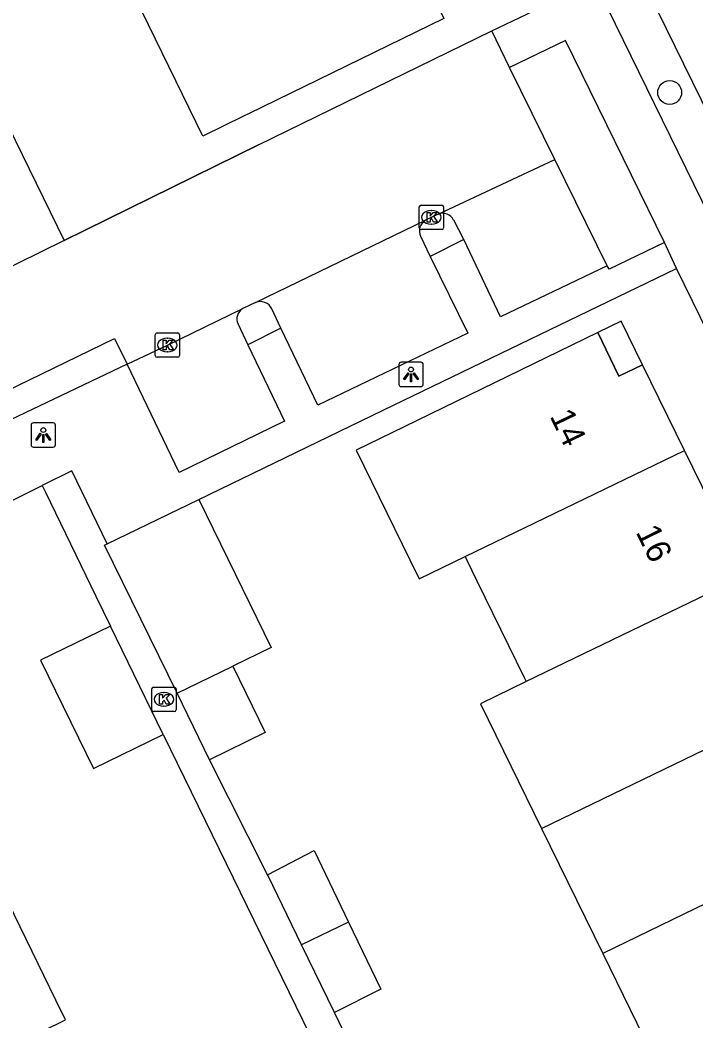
# Model space of a CAD drawing. Extents: x 160457 to 162082, y 388340 to 389736.
# Drawn here: x 161199.25 to 161226.96, y 389112.34 to 389153.39 of the extents above; entities that cross this region are included whole.
import ezdxf

# ---------------------------------------------------------------- set-up
doc = ezdxf.new("R2010")
doc.units = 0
for name, color, linetype in [('IMGEO_Boom', 7, 'Continuous'), ('IMGEO_Kolk', 7, 'Continuous'), ('IMGEO_Lichtpunt', 7, 'Continuous'), ('IMGEO_Muur', 7, 'Continuous'), ('IMGEO_Pand', 7, 'Continuous'), ('IMGEO_Pand_nummerreeks', 7, 'Continuous'), ('IMGEO_Pand_overbouw', 7, 'Continuous'), ('IMGEO_Parkeervlak_open', 7, 'Continuous'), ('IMGEO_Rijbaan_lokaal_open', 7, 'Continuous'), ('IMGEO_Voetpad_open', 7, 'Continuous')]:
    doc.layers.add(name, color=color, linetype=linetype)

msp = doc.modelspace()

# ---------------------------------------------------------------- linework, layer by layer
at = {"layer": 'IMGEO_Boom'}
msp.add_circle((161225.884, 389150.421), 0.489, dxfattribs=at)
at = {"layer": 'IMGEO_Kolk'}
for p, q in [((161215.616, 389144.873), (161215.616, 389145.725)), ((161215.691, 389145.799), (161216.543, 389145.799)), ((161216.617, 389145.725), (161216.617, 389144.873)), ((161216.104, 389145.579), (161216.129, 389145.579)), ((161216.127, 389145.019), (161216.102, 389145.019)), ((161216.543, 389144.799), (161215.691, 389144.799)), ((161204.794, 389139.636), (161204.794, 389140.488)), ((161204.869, 389140.562), (161205.721, 389140.562)), ((161205.282, 389140.342), (161205.307, 389140.342)), ((161205.795, 389140.488), (161205.795, 389139.636)), ((161205.721, 389139.562), (161204.869, 389139.562)), ((161205.305, 389139.782), (161205.28, 389139.782)), ((161204.65, 389125.107), (161204.65, 389125.959)), ((161204.725, 389126.033), (161205.577, 389126.033)), ((161205.651, 389125.959), (161205.651, 389125.107)), ((161205.138, 389125.813), (161205.163, 389125.813)), ((161205.161, 389125.253), (161205.136, 389125.253)), ((161205.577, 389125.033), (161204.725, 389125.033))]:
    msp.add_line(p, q, dxfattribs=at)
for points in [[(161215.616, 389144.873), (161215.616, 389145.725)], [(161215.691, 389145.799), (161216.543, 389145.799)], [(161216.617, 389145.725), (161216.617, 389144.873)], [(161215.937, 389145.499), (161216.06, 389145.499), (161216.06, 389145.348), (161216.19, 389145.499), (161216.354, 389145.499), (161216.208, 389145.348), (161216.361, 389145.099), (161216.209, 389145.099), (161216.124, 389145.263), (161216.06, 389145.196), (161216.06, 389145.099), (161215.937, 389145.099), (161215.937, 389145.499)], [(161216.543, 389144.799), (161215.691, 389144.799)], [(161204.794, 389139.636), (161204.794, 389140.488)], [(161204.869, 389140.562), (161205.721, 389140.562)], [(161205.795, 389140.488), (161205.795, 389139.636)], [(161205.115, 389140.262), (161205.238, 389140.262), (161205.238, 389140.111), (161205.368, 389140.262), (161205.532, 389140.262), (161205.386, 389140.111), (161205.539, 389139.862), (161205.387, 389139.862), (161205.302, 389140.026), (161205.238, 389139.959), (161205.238, 389139.862), (161205.115, 389139.862), (161205.115, 389140.262)], [(161205.721, 389139.562), (161204.869, 389139.562)], [(161204.65, 389125.107), (161204.65, 389125.959)], [(161204.725, 389126.033), (161205.577, 389126.033)], [(161205.651, 389125.959), (161205.651, 389125.107)], [(161204.971, 389125.733), (161205.094, 389125.733), (161205.094, 389125.582), (161205.224, 389125.733), (161205.388, 389125.733), (161205.242, 389125.582), (161205.395, 389125.333), (161205.243, 389125.333), (161205.158, 389125.497), (161205.094, 389125.43), (161205.094, 389125.333), (161204.971, 389125.333), (161204.971, 389125.733)], [(161205.577, 389125.033), (161204.725, 389125.033)]]:
    msp.add_lwpolyline(points, dxfattribs=at)
for centre, start, end in [((161215.693, 389145.723), 91.552, 178.448), ((161215.693, 389145.723), 91.552, 178.448), ((161216.541, 389145.723), 1.552, 88.448), ((161216.541, 389145.723), 1.552, 88.448), ((161215.693, 389144.875), 181.552, 268.448), ((161215.693, 389144.875), 181.552, 268.448), ((161216.541, 389144.875), 271.552, 358.448), ((161216.541, 389144.875), 271.552, 358.448), ((161204.871, 389140.486), 91.552, 178.448), ((161204.871, 389140.486), 91.552, 178.448), ((161205.719, 389140.486), 1.552, 88.448), ((161205.719, 389140.486), 1.552, 88.448), ((161204.871, 389139.638), 181.552, 268.448), ((161204.871, 389139.638), 181.552, 268.448), ((161205.719, 389139.638), 271.552, 358.448), ((161205.719, 389139.638), 271.552, 358.448), ((161204.727, 389125.957), 91.552, 178.448), ((161204.727, 389125.957), 91.552, 178.448), ((161205.575, 389125.957), 1.552, 88.448), ((161205.575, 389125.957), 1.552, 88.448), ((161204.727, 389125.109), 181.552, 268.448), ((161204.727, 389125.109), 181.552, 268.448), ((161205.575, 389125.109), 271.552, 358.448), ((161205.575, 389125.109), 271.552, 358.448)]:
    msp.add_arc(centre, 0.0765, start, end, dxfattribs=at)
for centre, major_axis, ratio, start_param, end_param in [((161216.103, 389145.299), (-0.387, 0.002), 0.722429, 4.712389, 7.853982), ((161216.128, 389145.299), (-0.39, 0.002), 0.717154, 1.570796, 4.712389), ((161205.281, 389140.062), (-0.387, 0.002), 0.722429, 4.712389, 7.853982), ((161205.306, 389140.062), (-0.39, 0.002), 0.717154, 1.570796, 4.712389), ((161205.137, 389125.533), (-0.387, 0.002), 0.722429, 4.712389, 7.853982), ((161205.162, 389125.533), (-0.39, 0.002), 0.717154, 1.570796, 4.712389)]:
    msp.add_ellipse(centre, major_axis=major_axis, ratio=ratio, start_param=start_param, end_param=end_param, dxfattribs=at)
at = {"layer": 'IMGEO_Lichtpunt'}
for p, q in [((161214.783, 389139.262), (161214.783, 389138.455)), ((161214.783, 389139.262), (161214.783, 389138.455)), ((161215.685, 389139.357), (161214.877, 389139.357)), ((161215.685, 389139.357), (161214.877, 389139.357)), ((161215.779, 389138.455), (161215.779, 389139.262)), ((161215.779, 389138.455), (161215.779, 389139.262)), ((161214.877, 389138.361), (161215.685, 389138.361)), ((161214.877, 389138.361), (161215.685, 389138.361)), ((161199.709, 389136.778), (161199.709, 389135.971)), ((161199.709, 389136.778), (161199.709, 389135.971)), ((161200.611, 389136.873), (161199.803, 389136.873)), ((161200.611, 389136.873), (161199.803, 389136.873)), ((161200.705, 389135.971), (161200.705, 389136.778)), ((161200.705, 389135.971), (161200.705, 389136.778)), ((161199.803, 389135.877), (161200.611, 389135.877)), ((161199.803, 389135.877), (161200.611, 389135.877))]:
    msp.add_line(p, q, dxfattribs=at)
for points in [[(161215.157, 389138.926), (161215.196, 389138.898), (161215.008, 389138.636), (161214.97, 389138.663), (161215.157, 389138.926)], [(161215.259, 389138.878), (161215.306, 389138.878), (161215.306, 389138.556), (161215.259, 389138.556), (161215.259, 389138.878)], [(161215.369, 389138.898), (161215.407, 389138.925), (161215.594, 389138.663), (161215.555, 389138.635), (161215.369, 389138.898)], [(161200.083, 389136.442), (161200.122, 389136.414), (161199.934, 389136.152), (161199.896, 389136.179), (161200.083, 389136.442)], [(161200.185, 389136.394), (161200.232, 389136.394), (161200.232, 389136.072), (161200.185, 389136.072), (161200.185, 389136.394)], [(161200.295, 389136.414), (161200.333, 389136.441), (161200.52, 389136.179), (161200.481, 389136.151), (161200.295, 389136.414)]]:
    msp.add_lwpolyline(points, dxfattribs=at)
for centre in [(161215.282, 389139.06), (161200.208, 389136.576)]:
    msp.add_circle(centre, 0.0994, dxfattribs=at)
for centre, start, end in [((161214.877, 389139.262), 90, 180), ((161214.877, 389139.262), 90, 180), ((161215.685, 389139.262), 0, 90), ((161215.685, 389139.262), 0, 90), ((161214.877, 389138.455), 180, 270), ((161214.877, 389138.455), 180, 270), ((161215.685, 389138.455), 270, 0), ((161215.685, 389138.455), 270, 360), ((161199.803, 389136.778), 90, 180), ((161199.803, 389136.778), 90, 180), ((161200.611, 389136.778), 0, 90), ((161200.611, 389136.778), 0, 90), ((161199.803, 389135.971), 180, 270), ((161199.803, 389135.971), 180, 270), ((161200.611, 389135.971), 270, 0), ((161200.611, 389135.971), 270, 360)]:
    msp.add_arc(centre, 0.0946, start, end, dxfattribs=at)
at = {"layer": 'IMGEO_Muur'}
for points in [[(161209.023, 389148.271), (161201.064, 389144.354)], [(161206.583, 389133.728), (161214.567, 389137.594)]]:
    msp.add_lwpolyline(points, dxfattribs=at)
at = {"layer": 'IMGEO_Pand'}
for points in [[(161214.993, 389159.231), (161216.703, 389155.717), (161215.762, 389155.264), (161216.623, 389153.455), (161208.612, 389149.544), (161208.438, 389149.459), (161206.743, 389148.632), (161204.242, 389153.755), (161204.167, 389153.909)], [(161197.297, 389150.525), (161197.889, 389150.816), (161201.064, 389144.354)], [(161201.064, 389144.354), (161198.192, 389142.943)], [(161226.494, 389135.735), (161224.772, 389139.251), (161223.806, 389138.783), (161222.942, 389140.572), (161214.999, 389136.702), (161213.037, 389135.746), (161215.235, 389131.256), (161215.615, 389130.479), (161217.495, 389131.387)], [(161217.495, 389131.387), (161226.494, 389135.735)], [(161229.004, 389130.613), (161226.494, 389135.735)], [(161202.824, 389131.91), (161206.583, 389133.728)], [(161206.583, 389133.728), (161209.545, 389127.665), (161207.973, 389126.896)], [(161205.691, 389125.78), (161202.718, 389131.859), (161202.824, 389131.91)], [(161217.495, 389131.387), (161217.565, 389131.244), (161217.984, 389130.388), (161219.924, 389126.425), (161220.003, 389126.262)], [(161229.004, 389130.613), (161220.003, 389126.262)], [(161202.961, 389128.538), (161200.093, 389127.144), (161202.262, 389122.7), (161205.121, 389124.094)], [(161205.121, 389124.094), (161202.961, 389128.538)], [(161205.691, 389125.78), (161207.973, 389126.896)], [(161207.973, 389126.896), (161209.304, 389124.175), (161207.022, 389123.059)], [(161220.003, 389126.262), (161218.124, 389125.354), (161220.631, 389120.232)], [(161207.022, 389123.059), (161205.691, 389125.78)], [(161220.631, 389120.232), (161231.509, 389125.5)], [(161220.631, 389120.232), (161223.139, 389115.107)], [(161234.014, 389120.386), (161223.139, 389115.107)], [(161197.522, 389110.63), (161201.121, 389112.389), (161200.724, 389113.201), (161198.528, 389117.693), (161194.346, 389115.648), (161192.464, 389119.498)], [(161209.396, 389118.341), (161211.308, 389119.34), (161212.718, 389116.4)], [(161210.792, 389115.467), (161209.419, 389118.298), (161209.396, 389118.341)], [(161212.718, 389116.4), (161210.792, 389115.467)], [(161212.718, 389116.4), (161214.037, 389113.65), (161212.138, 389112.692)], [(161212.138, 389112.692), (161210.792, 389115.467)], [(161223.139, 389115.107), (161225.647, 389109.984)]]:
    msp.add_lwpolyline(points, dxfattribs=at)
at = {"layer": 'IMGEO_Pand_overbouw'}
msp.add_lwpolyline([(161222.942, 389140.572), (161223.806, 389138.783), (161224.772, 389139.251), (161223.897, 389141.037)], close=True, dxfattribs=at)
at = {"layer": 'IMGEO_Parkeervlak_open'}
for points in [[(161223.32, 389143.309), (161221.171, 389147.669)], [(161217.445, 389144.388), (161217.029, 389145.189)], [(161215.673, 389144.523), (161216.07, 389143.697)], [(161209.939, 389140.75), (161209.573, 389141.542)], [(161208.189, 389140.924), (161208.586, 389140.074)]]:
    msp.add_lwpolyline(points, dxfattribs=at)
for centre, radius, start, end in [((161216.583, 389144.969), 0.497, 26.2581, 112.2737), ((161216.12, 389144.744), 0.498, 119.1606, 206.2906), ((161209.106, 389141.34), 0.508, 23.3706, 113.9396), ((161208.629, 389141.134), 0.488, 120.3406, 205.4794)]:
    msp.add_arc(centre, radius, start, end, dxfattribs=at)
at = {"layer": 'IMGEO_Rijbaan_lokaal_open'}
for points in [[(161218.287, 389168.231), (161218.574, 389167.662), (161227.536, 389149.396), (161227.798, 389148.821)], [(161201.064, 389144.354), (161209.023, 389148.271), (161218.597, 389152.947)], [(161219.311, 389151.445), (161218.597, 389152.947)], [(161221.171, 389147.669), (161219.311, 389151.445)], [(161216.395, 389145.429), (161221.171, 389147.669)], [(161216.395, 389145.429), (161215.877, 389145.179)], [(161208.9, 389141.805), (161215.877, 389145.179)], [(161208.9, 389141.805), (161208.383, 389141.555)], [(161203.64, 389139.274), (161205.294, 389140.062), (161208.383, 389141.555)], [(161194.148, 389135.969), (161203.124, 389140.331), (161203.64, 389139.274)]]:
    msp.add_lwpolyline(points, dxfattribs=at)
at = {"layer": 'IMGEO_Voetpad_open'}
for points in [[(161206.599, 389188.136), (161216.254, 389168.361), (161254.814, 389089.546)], [(161218.597, 389152.947), (161220.887, 389154.046), (161214.582, 389167.022), (161204.53, 389187.471)], [(161225.674, 389144.263), (161221.614, 389152.553), (161219.311, 389151.445)], [(161217.445, 389144.388), (161216.07, 389143.697)], [(161223.32, 389143.309), (161218.949, 389141.215), (161217.445, 389144.388)], [(161225.674, 389144.263), (161223.403, 389143.173), (161223.32, 389143.309)], [(161226.168, 389143.204), (161225.674, 389144.263)], [(161216.07, 389143.697), (161217.605, 389140.544), (161211.458, 389137.597), (161209.939, 389140.75)], [(161206.583, 389133.728), (161214.567, 389137.594), (161226.168, 389143.204)], [(161255.467, 389083.405), (161255.122, 389084.047), (161226.168, 389143.204)], [(161209.939, 389140.75), (161208.586, 389140.074)], [(161208.586, 389140.074), (161210.088, 389136.94), (161205.781, 389134.836), (161203.64, 389139.274)], [(161203.64, 389139.274), (161196.151, 389135.711)], [(161202.824, 389131.91), (161201.379, 389134.908), (161200.16, 389134.303)], [(161197.492, 389132.978), (161200.16, 389134.303)], [(161200.16, 389134.303), (161200.291, 389134.033), (161202.366, 389129.762), (161202.961, 389128.538)], [(161205.121, 389124.094), (161226.894, 389079.5)], [(161209.396, 389118.341), (161207.022, 389123.059)], [(161214.41, 389107.976), (161212.138, 389112.692)]]:
    msp.add_lwpolyline(points, dxfattribs=at)

# ---------------------------------------------------------------- texts
at = {"layer": 'IMGEO_Pand_nummerreeks'}
for s, rotation, p in [('14', 295.7772, (161220.951, 389137.151)), ('16', 296.098, (161224.478, 389132.395))]:
    msp.add_text(s, height=1, rotation=rotation, dxfattribs=at).set_placement(p)

doc.saveas('drawing.dxf')
